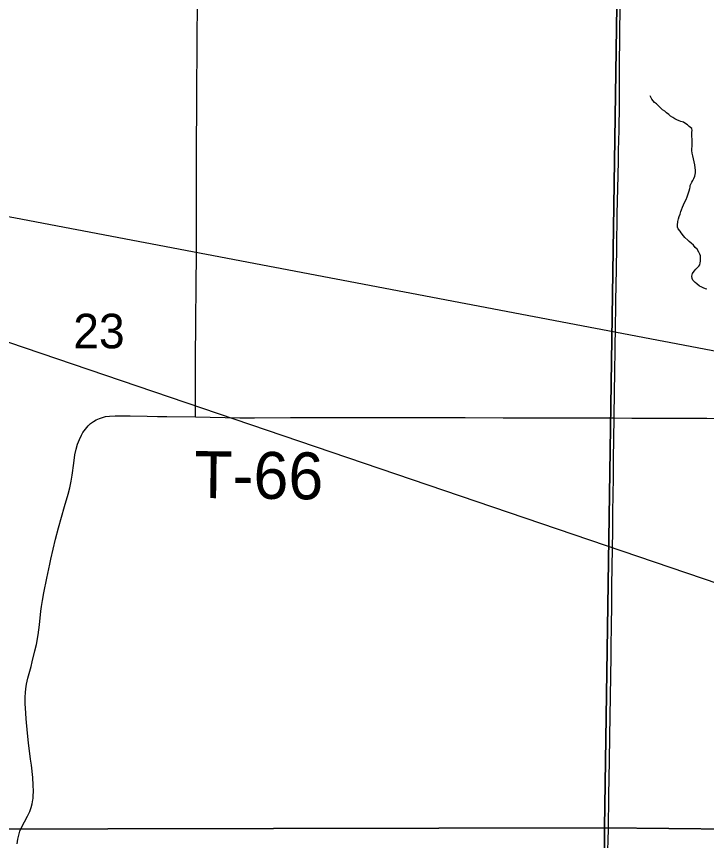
# Model space of a CAD drawing. Extents: x -17 to 88, y -5 to 22.
# Drawn here: x 7 to 7.835, y 16.136 to 17.134 of the extents above; entities that cross this region are included whole.
import ezdxf

# ---------------------------------------------------------------- set-up
doc = ezdxf.new("R2010")
doc.units = 0
for name, color, linetype in [('GM_X_Minor_River', 7, 'Continuous'), ('GM_X_Section', 7, 'Continuous'), ('GM_X_Section_Text', 7, 'Continuous'), ('GM_X_Township_Road', 7, 'Continuous'), ('GM_X_Township_Road_Text', 7, 'Continuous'), ('TX_P_10', 7, 'Continuous')]:
    doc.layers.add(name, color=color, linetype=linetype)

msp = doc.modelspace()

# ---------------------------------------------------------------- linework, layer by layer
at = {"layer": 'GM_X_Minor_River'}
for points in [[(7.81764, 16.97871), (7.81769, 16.98137), (7.81772, 16.98327), (7.81776, 16.98555), (7.81743, 16.98783), (7.81747, 16.99011), (7.81753, 16.99353), (7.81757, 16.99542), (7.81724, 16.99809), (7.81424, 17.00042), (7.81199, 17.00236), (7.80899, 17.00432), (7.80711, 17.00549), (7.80408, 17.00631), (7.80182, 17.00749), (7.79918, 17.00868), (7.79693, 17.00986), (7.79429, 17.01143), (7.79166, 17.01299), (7.78942, 17.01493), (7.78679, 17.01688), (7.78455, 17.01882), (7.78192, 17.02077), (7.77445, 17.02774), (7.7722, 17.02969), (7.77034, 17.03162), (7.76885, 17.03355), (7.76739, 17.03661), (7.76702, 17.03738), (7.76703, 17.03776)], [(7.83565, 16.80332), (7.83376, 16.80373), (7.83112, 16.80492), (7.82848, 16.80611), (7.8266, 16.80728), (7.82323, 16.81), (7.82136, 16.81156), (7.81875, 16.81426), (7.81765, 16.81656), (7.81732, 16.81923), (7.81814, 16.82225), (7.82009, 16.82525), (7.82204, 16.82749), (7.82591, 16.83122), (7.82708, 16.83309), (7.82751, 16.83537), (7.82792, 16.83726), (7.82796, 16.83953), (7.828, 16.84143), (7.82766, 16.84372), (7.82694, 16.84601), (7.82585, 16.84831), (7.82363, 16.85177), (7.82139, 16.85409), (7.81916, 16.85679), (7.81654, 16.85911), (7.8143, 16.86106), (7.81243, 16.86261), (7.80907, 16.86609), (7.80721, 16.86802), (7.80461, 16.87187), (7.80313, 16.87379), (7.8009, 16.87649), (7.80018, 16.87841), (7.79985, 16.88107), (7.8003, 16.88524), (7.80113, 16.88864), (7.80194, 16.89128), (7.80313, 16.8943), (7.80395, 16.89732), (7.80475, 16.89959), (7.80595, 16.9026), (7.80715, 16.90562), (7.80873, 16.90901), (7.81031, 16.91202), (7.81189, 16.9154), (7.8131, 16.9188), (7.81431, 16.92257), (7.81512, 16.92522), (7.81515, 16.92711), (7.81519, 16.92901), (7.81717, 16.93315), (7.81872, 16.93502), (7.8199, 16.93728), (7.8211, 16.9403), (7.82152, 16.94219), (7.82194, 16.94446), (7.82162, 16.9475), (7.82129, 16.95055), (7.82098, 16.95397), (7.82029, 16.95778), (7.81921, 16.96122), (7.81852, 16.96502), (7.81782, 16.96808), (7.8175, 16.9715), (7.81754, 16.97378), (7.81759, 16.97606), (7.81764, 16.97871)]]:
    msp.add_lwpolyline(points, dxfattribs=at)
at = {"layer": 'GM_X_Section'}
for points in [[(6.70378, 17.14986), (7.72672, 17.14664), (7.71159, 16.15106), (6.70945, 16.1492)], [(7.72672, 17.14664), (8.72958, 17.1413), (8.72425, 16.14072), (7.71159, 16.15106)], [(7.71159, 16.15106), (7.71436, 15.15219), (6.71014, 15.14163), (6.70945, 16.1492)], [(8.72425, 16.14072), (8.72055, 15.1393), (7.71436, 15.15219), (7.71159, 16.15106)]]:
    msp.add_lwpolyline(points, close=True, dxfattribs=at)
at = {"layer": 'GM_X_Township_Road'}
for points in [[(7.21632, 16.64876), (7.21669, 16.67193), (7.21657, 16.7091), (7.21689, 16.77307), (7.21713, 16.79918), (7.21755, 16.85508), (7.21763, 16.87557), (7.21768, 16.91657), (7.21782, 16.93237), (7.21776, 16.98574), (7.21799, 17.0162), (7.21822, 17.04478), (7.21826, 17.06093), (7.21836, 17.07956), (7.21864, 17.10689), (7.21899, 17.14912)], [(7.72345, 16.6475), (7.72382, 16.6803), (7.72394, 16.70082), (7.72442, 16.7325), (7.72484, 16.75798), (7.72517, 16.78219), (7.72527, 16.78899), (7.72579, 16.80886), (7.72629, 16.8275), (7.72671, 16.85483), (7.72701, 16.89334), (7.7274, 16.91073), (7.72763, 16.92501), (7.72846, 16.95851), (7.72873, 16.97155), (7.72919, 16.99577), (7.72962, 17.02744), (7.72977, 17.05415), (7.72978, 17.06098), (7.72985, 17.0734), (7.73061, 17.14734)], [(7.00078, 16.13172), (7.00147, 16.13733), (7.00247, 16.14227), (7.00397, 16.14711), (7.00594, 16.15175), (7.00946, 16.15838), (7.01324, 16.16547), (7.01576, 16.17109), (7.01745, 16.1757), (7.01879, 16.18039), (7.01971, 16.18502), (7.01993, 16.18668), (7.01998, 16.18716), (7.02013, 16.18944), (7.02021, 16.19553), (7.01999, 16.20294), (7.01938, 16.21221), (7.01784, 16.22701), (7.01692, 16.23441), (7.01441, 16.25414), (7.01298, 16.26588), (7.01155, 16.28324), (7.01105, 16.29006), (7.01033, 16.30187), (7.01028, 16.30937), (7.01053, 16.315), (7.0109, 16.31938), (7.01172, 16.32498), (7.0134, 16.33231), (7.01744, 16.34667), (7.01889, 16.35207), (7.02218, 16.36529), (7.02385, 16.37315), (7.02583, 16.38474), (7.02748, 16.39699), (7.02942, 16.41363), (7.03015, 16.41919), (7.03122, 16.42658), (7.03278, 16.43579), (7.03634, 16.45348), (7.03997, 16.4705), (7.0413, 16.47657), (7.04702, 16.50078), (7.05065, 16.51463), (7.05807, 16.54033), (7.06245, 16.5552), (7.06443, 16.56297), (7.06604, 16.57084), (7.06727, 16.57815), (7.06923, 16.59292), (7.0706, 16.60281), (7.07193, 16.60957), (7.07368, 16.61562), (7.07588, 16.62151), (7.0783, 16.62665), (7.08024, 16.62992), (7.08322, 16.63402), (7.08659, 16.63781), (7.08957, 16.6406), (7.0929, 16.6431), (7.09616, 16.64509), (7.1002, 16.64698), (7.10382, 16.64822), (7.10752, 16.64909), (7.11253, 16.64975), (7.11942, 16.65006), (7.13748, 16.64997), (7.15799, 16.64966), (7.17046, 16.64927), (7.18159, 16.64907), (7.21632, 16.64876)], [(7.21632, 16.64876), (7.27008, 16.64755), (7.28809, 16.64761), (7.33156, 16.64807), (7.3558, 16.64823), (7.54282, 16.64793), (7.58882, 16.64778), (7.67956, 16.64783), (7.72345, 16.6475)], [(7.71552, 16.12361), (7.71596, 16.13667), (7.71633, 16.14909), (7.71703, 16.19011), (7.71726, 16.21185), (7.71764, 16.23235), (7.71808, 16.26156), (7.71972, 16.35906), (7.71975, 16.36838), (7.72016, 16.3982), (7.72039, 16.41808), (7.72069, 16.44479), (7.72132, 16.48953), (7.72156, 16.51066), (7.72187, 16.52992), (7.72222, 16.55789), (7.7224, 16.57156), (7.72257, 16.58523), (7.72264, 16.59703), (7.72345, 16.6475)], [(7.72345, 16.6475), (7.74478, 16.64734), (7.7827, 16.64727), (7.83553, 16.64713), (7.86475, 16.64691), (7.88029, 16.64676), (7.97505, 16.64631)]]:
    msp.add_lwpolyline(points, dxfattribs=at)
at = {"layer": 'TX_P_10'}
msp.add_lwpolyline([(5.97365, 17.08476), (9.824, 16.35201), (9.824, 15.77473)], close=True, dxfattribs=at)

# ---------------------------------------------------------------- texts
at = {"layer": 'GM_X_Section_Text'}
msp.add_text('23', height=0.041856, rotation=0.00001, dxfattribs=at).set_placement((7.06848, 16.73181))
at = {"layer": 'GM_X_Township_Road_Text'}
msp.add_text('T-66', height=0.056818, rotation=359.28881, dxfattribs=at).set_placement((7.21469, 16.55066))

doc.saveas('drawing.dxf')
